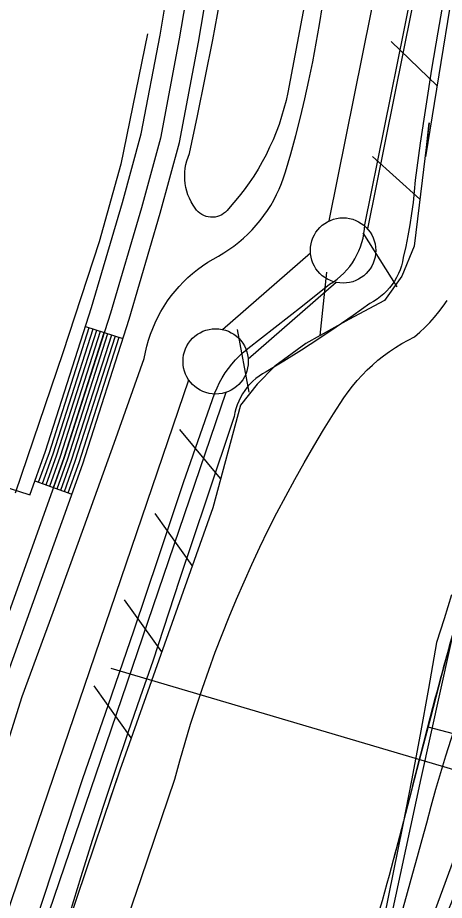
# Model space of a CAD drawing. Extents: x 3683402 to 3721514, y 487807 to 513565.
# Drawn here: x 3710535 to 3710862, y 503506 to 504181 of the extents above; entities that cross this region are included whole.
import ezdxf

# ---------------------------------------------------------------- set-up
doc = ezdxf.new("R2010")
doc.units = 0
for name, color, linetype in [('V-BORW-LINE', 7, 'Continuous'), ('V-FLOD-BASE', 7, 'Continuous'), ('V-LEVE-TOET', 7, 'Continuous'), ('V-RIVR-RANG', 7, 'Continuous'), ('V-ROAD-CNTR', 7, 'Continuous'), ('V-RRAP-FSHR', 7, 'Continuous'), ('V-SITE-VEGE', 7, 'Continuous'), ('V-SURV-LINE', 7, 'Continuous'), ('V-TOPO-DPTH', 7, 'Continuous'), ('V-TOPO-SHOR', 7, 'Continuous'), ('V-TOPO-WATR', 7, 'Continuous')]:
    doc.layers.add(name, color=color, linetype=linetype)

msp = doc.modelspace()

# ---------------------------------------------------------------- linework, layer by layer
at = {"layer": 'V-BORW-LINE'}
msp.add_line((3710849.13, 503638.64), (3710873.32, 503632.32), dxfattribs=at)
msp.add_lwpolyline([(3710870.84, 503719.06), (3710864.93, 503698.21), (3710859.23, 503677.29), (3710850.95, 503645.62), (3710842.68, 503613.95), (3710830.31, 503566.57), (3710822.92, 503538.24)], dxfattribs=at)
msp.add_spline([(3710872.24, 503719.82), (3710872.23, 503720.06), (3710879.03, 503756.67), (3710901.65, 503823.55), (3710932.68, 503894.28), (3710966.63, 503977.01), (3711006.35, 504057.56), (3711048.32, 504135.11), (3711071.1, 504190.58), (3711119.45, 504269.06), (3711152.67, 504345.34), (3711175.97, 504372.54), (3711179.12, 504330.1), (3711158.34, 504271.85), (3711130.42, 504200.5), (3711098.36, 504118.32), (3711058.95, 504042.29), (3711029.42, 503942.13), (3710999.96, 503853.62), (3710951.29, 503729.73), (3710904, 503607.31), (3710873.25, 503521.6), (3710842.12, 503433.27), (3710810.96, 503359.44), (3710784.44, 503336.16), (3710779.42, 503350.48), (3710787.18, 503413.75), (3710817.95, 503519.19), (3710842.68, 503613.95), (3710859.23, 503677.29), (3710870.84, 503719.06)], degree=3, dxfattribs=at)
at = {"layer": 'V-FLOD-BASE'}
msp.add_lwpolyline([(3710513.59, 503383.4), (3710584.94, 503599.21), (3710604.46, 503655.72), (3710623.79, 503712.31), (3710642.91, 503768.96), (3710661.82, 503825.68), (3710686, 503894.3), (3710687.66, 503898.25), (3710689.52, 503902.11), (3710691.59, 503905.86), (3710693.86, 503909.49), (3710696.32, 503912.99), (3710698.97, 503916.36), (3710701.79, 503919.58), (3710704.78, 503922.65), (3710707.94, 503925.55), (3710711.24, 503928.27), (3710732.2, 503944.53), (3710753.05, 503960.93), (3710773.77, 503977.49), (3710776.68, 503979.34), (3710779.47, 503981.37), (3710782.12, 503983.57), (3710784.64, 503985.93), (3710787, 503988.44), (3710789.2, 503991.09), (3710791.23, 503993.88), (3710793.08, 503996.79), (3710794.75, 503999.8), (3710796.23, 504002.92), (3710797.51, 504006.12), (3710798.58, 504009.4), (3710799.46, 504012.73), (3710800.12, 504016.12), (3710800.57, 504019.54), (3710800.81, 504022.97), (3710815.9, 504097.44), (3710830.86, 504171.94), (3710845.69, 504246.46)], dxfattribs=at)
at = {"layer": 'V-LEVE-TOET'}
for points in [[(3710861.54, 504198.38), (3710856.62, 504170.18), (3710851.92, 504141.94), (3710847.45, 504113.66), (3710843.21, 504085.35), (3710839.2, 504057), (3710838.54, 504048.47), (3710837.66, 504039.95), (3710836.58, 504031.45), (3710835.3, 504022.98), (3710833.81, 504014.55), (3710832.11, 504006.16), (3710830.21, 503997.81), (3710829.6, 503994.65), (3710828.79, 503991.54), (3710827.76, 503988.49), (3710826.53, 503985.52), (3710825.1, 503982.64), (3710823.49, 503979.86), (3710821.68, 503977.21), (3710819.7, 503974.67), (3710817.56, 503972.28), (3710815.25, 503970.04), (3710812.8, 503967.95), (3710810.22, 503966.04), (3710807.51, 503964.31), (3710804.69, 503962.77), (3710791.79, 503953.51), (3710778.75, 503944.45), (3710765.56, 503935.61), (3710752.24, 503926.97), (3710738.78, 503918.54), (3710725.19, 503910.33), (3710722.48, 503908.79), (3710719.87, 503907.08), (3710717.39, 503905.19), (3710715.04, 503903.14), (3710712.83, 503900.94), (3710710.77, 503898.59), (3710708.88, 503896.12), (3710707.15, 503893.52), (3710705.61, 503890.82), (3710704.24, 503888.01), (3710703.07, 503885.12), (3710702.1, 503882.16), (3710701.32, 503879.14), (3710700.75, 503876.08), (3710679.71, 503813.76), (3710658.95, 503751.35)], [(3710735.13, 504050.21), (3710736.93, 504054.54), (3710738.54, 504058.94), (3710739.96, 504063.41), (3710743.99, 504077.29), (3710747.8, 504091.25), (3710751.4, 504105.25), (3710754.77, 504119.32), (3710757.92, 504133.43), (3710760.86, 504147.59), (3710763.57, 504161.8), (3710766.06, 504176.04), (3710768.33, 504190.33)], [(3710526.65, 503624.44), (3710538.41, 503661.97), (3710562.02, 503726.56), (3710585.47, 503791.2), (3710608.77, 503855.91), (3710631.91, 503920.66), (3710632.8, 503925.36), (3710633.88, 503930.01), (3710635.18, 503934.6), (3710636.67, 503939.14), (3710638.37, 503943.61), (3710640.26, 503947.99), (3710642.34, 503952.29), (3710644.61, 503956.49), (3710647.06, 503960.59), (3710649.69, 503964.58), (3710652.5, 503968.44), (3710655.47, 503972.18), (3710658.6, 503975.78), (3710661.9, 503979.24), (3710665.34, 503982.56), (3710668.92, 503985.72), (3710672.64, 503988.71), (3710676.49, 503991.54), (3710680.46, 503994.2), (3710684.54, 503996.67), (3710688.73, 503998.97), (3710692.76, 504001.36), (3710696.69, 504003.92), (3710700.5, 504006.65), (3710704.2, 504009.54), (3710707.77, 504012.58), (3710711.2, 504015.78), (3710714.49, 504019.11), (3710717.64, 504022.59), (3710720.63, 504026.19), (3710723.47, 504029.92), (3710726.15, 504033.77), (3710728.66, 504037.73), (3710730.99, 504041.8), (3710733.15, 504045.96), (3710735.13, 504050.21)], [(3710658.95, 503751.35), (3710638.45, 503688.85), (3710628.75, 503661.55), (3710619.26, 503634.18), (3710609.98, 503606.73), (3710600.92, 503579.22), (3710592.06, 503551.63), (3710583.42, 503523.98), (3710574.99, 503496.27), (3710567.78, 503471.67), (3710560.34, 503447.14), (3710552.68, 503422.69), (3710544.79, 503398.3), (3710536.68, 503373.99), (3710528.34, 503349.75)]]:
    msp.add_lwpolyline(points, dxfattribs=at)
at = {"layer": 'V-RIVR-RANG'}
msp.add_line((3710606.28, 503683.65), (3711469.42, 503428.7), dxfattribs=at)
at = {"layer": 'V-ROAD-CNTR'}
for p, q in [((3710586.94, 503945.12), (3710615.51, 503935.97)), ((3710548.17, 503826.85), (3710576.41, 503816.71))]:
    msp.add_line(p, q, dxfattribs=at)
for points in [[(3710687.27, 504373.29), (3710673.05, 504250.37), (3710658.68, 504165.24), (3710644.24, 504089.14), (3710629.7, 504035.86), (3710605.91, 503955.16), (3710570.56, 503844.81), (3710501.04, 503651.24), (3710439.61, 503471.28), (3710389.84, 503338.08), (3710347.2, 503212.02), (3710313.42, 503110.99), (3710282.78, 503022.2), (3710262.39, 502959.68), (3710244.11, 502884.4), (3710228.5, 502827.99), (3710211.63, 502739.68), (3710185.53, 502596.14), (3710160.34, 502453.58)], [(3710175.12, 502451.06), (3710200.29, 502593.49), (3710226.38, 502736.93), (3710243.12, 502824.58), (3710258.63, 502880.63), (3710276.83, 502955.58), (3710297, 503017.43), (3710327.62, 503106.17), (3710361.41, 503207.24), (3710403.98, 503333.05), (3710453.73, 503466.23), (3710515.2, 503646.29), (3710584.76, 503839.98), (3710620.25, 503950.75), (3710644.13, 504031.77), (3710658.86, 504085.77), (3710673.45, 504162.6), (3710687.9, 504248.26), (3710699.52, 504369.74)], [(3710544.24, 503815.91), (3710556.35, 503849.63), (3710591.57, 503959.57), (3710615.27, 504039.96), (3710629.61, 504092.52), (3710643.92, 504167.89), (3710658.19, 504252.49), (3710669.49, 504373.29)], [(3710550.99, 503825.84), (3710559.19, 503848.67), (3710589.8, 503944.21)], [(3710553.82, 503824.82), (3710562.03, 503847.7), (3710592.66, 503943.29)], [(3710556.64, 503823.81), (3710564.88, 503846.74), (3710595.52, 503942.38)], [(3710559.47, 503822.8), (3710567.72, 503845.77), (3710598.37, 503941.46)], [(3710562.29, 503821.78), (3710570.56, 503844.81), (3710601.23, 503940.55)], [(3710565.11, 503820.77), (3710573.4, 503843.84), (3710604.09, 503939.63)], [(3710567.94, 503819.75), (3710576.24, 503842.88), (3710606.94, 503938.72)], [(3710570.76, 503818.74), (3710579.08, 503841.91), (3710609.8, 503937.8)], [(3710573.58, 503817.73), (3710581.92, 503840.95), (3710612.66, 503936.89)], [(3710543.82, 503816.27), (3710493.54, 503832.4)]]:
    msp.add_lwpolyline(points, dxfattribs=at)
at = {"layer": 'V-RRAP-FSHR'}
for p, q in [((3710856.04, 504129.25), (3710821.02, 504163.27)), ((3710842.89, 504042.48), (3710806.62, 504075.18)), ((3710825.54, 503975.38), (3710799.55, 504016.72)), ((3710766.56, 503938.1), (3710771.61, 503986.66)), ((3710712.11, 503894.76), (3710703.2, 503942.77)), ((3710690.3, 503828.69), (3710659.01, 503866.18)), ((3710668.59, 503762.19), (3710640.25, 503801.96)), ((3710645.2, 503696.22), (3710616.86, 503735.98)), ((3710621.81, 503630.24), (3710593.47, 503670))]:
    msp.add_line(p, q, dxfattribs=at)
for points in [[(3711495.93, 505194.05), (3711207.6, 504591.44), (3711159.63, 504472.03), (3711107.48, 504206.91), (3710880.8, 503570.04), (3710704.22, 503090.71), (3710617.65, 502802.16), (3710477.86, 502291.73), (3710345.27, 501714.54), (3710246.23, 501131.65), (3710053.44, 500108.97), (3709991.84, 499767.09), (3709925.49, 499529.64), (3709859.2, 499261.51), (3709683.93, 497910.21), (3709683.94, 497909.33)], [(3710915.9, 504473.96), (3710912.85, 504459.3), (3710899.7, 504366.89), (3710877.47, 504261.99), (3710847.26, 504074.85), (3710850.08, 504100.81), (3710842.31, 504037.79), (3710838.65, 504006.52), (3710829, 503983.59), (3710815.86, 503965.07), (3710788.56, 503950.32), (3710755.69, 503932.05), (3710731.81, 503914.81), (3710718.27, 503901.03), (3710705.52, 503884.89), (3710684.26, 503806.41), (3710613.1, 503605.66), (3710547.43, 503410.81), (3710483, 503221.23)], [(3710915.9, 504473.96), (3710912.85, 504459.3), (3710899.7, 504366.89), (3710877.47, 504261.99), (3710847.26, 504074.85), (3710850.08, 504100.81), (3710842.31, 504037.79), (3710838.65, 504006.52), (3710829, 503983.59), (3710815.86, 503965.07), (3710788.56, 503950.32), (3710755.69, 503932.05), (3710731.81, 503914.81), (3710718.27, 503901.03), (3710705.52, 503884.89), (3710684.26, 503806.41), (3710613.1, 503605.66), (3710605, 503581.62)]]:
    msp.add_lwpolyline(points, dxfattribs=at)
at = {"layer": 'V-SITE-VEGE'}
for points in [[(3710764.36, 504243.1), (3710741.79, 504124.1), (3710740.42, 504117.93), (3710738.84, 504111.82), (3710737.05, 504105.76), (3710735.06, 504099.76), (3710732.87, 504093.84), (3710730.48, 504087.99), (3710727.89, 504082.22), (3710725.11, 504076.55), (3710722.15, 504070.97), (3710718.99, 504065.5), (3710715.65, 504060.14), (3710712.13, 504054.89), (3710708.44, 504049.76), (3710704.58, 504044.76), (3710700.54, 504039.9), (3710696.35, 504035.17), (3710695.26, 504033.78), (3710694.02, 504032.53), (3710692.64, 504031.42), (3710691.15, 504030.49), (3710689.55, 504029.73), (3710687.88, 504029.16), (3710686.15, 504028.78), (3710684.4, 504028.61), (3710682.63, 504028.63), (3710680.88, 504028.86), (3710679.17, 504029.3), (3710677.52, 504029.92), (3710675.95, 504030.73), (3710674.49, 504031.71), (3710673.14, 504032.86), (3710671.94, 504034.15), (3710670.9, 504035.57), (3710669.24, 504038), (3710667.76, 504040.54), (3710666.46, 504043.17), (3710665.35, 504045.89), (3710664.44, 504048.68), (3710663.73, 504051.53), (3710663.23, 504054.42), (3710662.93, 504057.35), (3710662.84, 504060.28), (3710662.96, 504063.22), (3710663.28, 504066.14), (3710663.82, 504069.02), (3710664.56, 504071.86), (3710665.5, 504074.65), (3710666.63, 504077.36), (3710672.72, 504106.35), (3710678.6, 504135.38), (3710684.27, 504164.46), (3710689.73, 504193.57)], [(3710603.35, 503446.6), (3710629.47, 503522.59), (3710655.34, 503598.67), (3710659.14, 503612.74), (3710663.15, 503626.75), (3710667.36, 503640.7), (3710671.78, 503654.59), (3710676.4, 503668.41), (3710681.21, 503682.16), (3710686.23, 503695.84), (3710691.45, 503709.45), (3710696.87, 503722.98), (3710702.48, 503736.43), (3710708.29, 503749.79), (3710714.29, 503763.07), (3710720.48, 503776.26), (3710726.87, 503789.36), (3710733.45, 503802.36), (3710740.21, 503815.27), (3710747.17, 503828.08), (3710754.31, 503840.78), (3710761.64, 503853.38), (3710769.14, 503865.87), (3710776.83, 503878.25), (3710784.7, 503890.51), (3710787.92, 503895.04), (3710791.33, 503899.45), (3710794.9, 503903.71), (3710798.64, 503907.82), (3710802.55, 503911.78), (3710806.61, 503915.58), (3710810.82, 503919.22), (3710815.18, 503922.68), (3710819.67, 503925.96), (3710824.28, 503929.06), (3710829.02, 503931.98), (3710833.87, 503934.7), (3710838.82, 503937.23), (3710842.87, 503940.73), (3710846.76, 503944.4), (3710850.5, 503948.22), (3710854.08, 503952.2), (3710857.49, 503956.32), (3710860.73, 503960.57), (3710863.8, 503964.96)], [(3710867.22, 503739.68), (3710861.59, 503721.47), (3710855.74, 503703.33), (3710849.54, 503668.03), (3710843.13, 503632.77), (3710836.49, 503597.56), (3710829.64, 503562.38), (3710822.56, 503527.25), (3710815.26, 503492.17)]]:
    msp.add_lwpolyline(points, dxfattribs=at)
at = {"layer": 'V-SURV-LINE'}
for points in [[(3710773.34, 504025.81), (3710895.11, 504629.67)], [(3710924.52, 504623.72), (3710802.74, 504019.87)], [(3710691.75, 503942.77), (3710759.17, 504001.45)], [(3710778.87, 503978.83), (3710711.45, 503920.15)], [(3710390.53, 503096.94), (3710665.88, 503904.28)], [(3710694.28, 503894.6), (3710418.93, 503087.27)]]:
    msp.add_lwpolyline(points, dxfattribs=at)
for centre in [(3710784.09, 504003.25), (3710686.53, 503918.35)]:
    msp.add_circle(centre, 25, dxfattribs=at)
at = {"layer": 'V-TOPO-DPTH'}
msp.add_lwpolyline([(3711316.83, 504707.34), (3711075, 504189.59), (3711032.67, 504094.38), (3710992.75, 503998.21), (3710956.44, 503900.63), (3710922.55, 503802.09), (3710866.57, 503628.97), (3710862.56, 503616.26), (3710858.68, 503603.51), (3710854.97, 503590.71), (3710851.38, 503577.88), (3710847.88, 503565.02), (3710844.36, 503552.17), (3710840.82, 503539.32), (3710837.27, 503526.47), (3710825.77, 503484.97)], dxfattribs=at)
at = {"layer": 'V-TOPO-SHOR'}
for points in [[(3710808.67, 503435.61), (3710843.84, 503599.24), (3710873.44, 503732.74), (3710889.82, 503790.55), (3710911.56, 503852.82), (3710936.44, 503918.14), (3710968.69, 504000.99), (3711024.85, 504110.41), (3711072.25, 504218.88)], [(3710634.47, 504169.04), (3710614.03, 504069.33), (3710597.24, 504009.74), (3710569.39, 503924.91), (3710532.98, 503817.54)]]:
    msp.add_lwpolyline(points, dxfattribs=at)
at = {"layer": 'V-TOPO-WATR'}
msp.add_lwpolyline([(3711316.83, 504707.34), (3711075, 504189.59), (3711032.67, 504094.38), (3710992.75, 503998.21), (3710956.44, 503900.63), (3710922.55, 503802.09), (3710866.57, 503628.97), (3710862.56, 503616.26), (3710858.68, 503603.51), (3710854.97, 503590.71), (3710851.38, 503577.88), (3710847.88, 503565.02), (3710844.36, 503552.17), (3710840.82, 503539.32), (3710837.27, 503526.47), (3710825.77, 503484.97)], dxfattribs=at)

doc.saveas('drawing.dxf')
